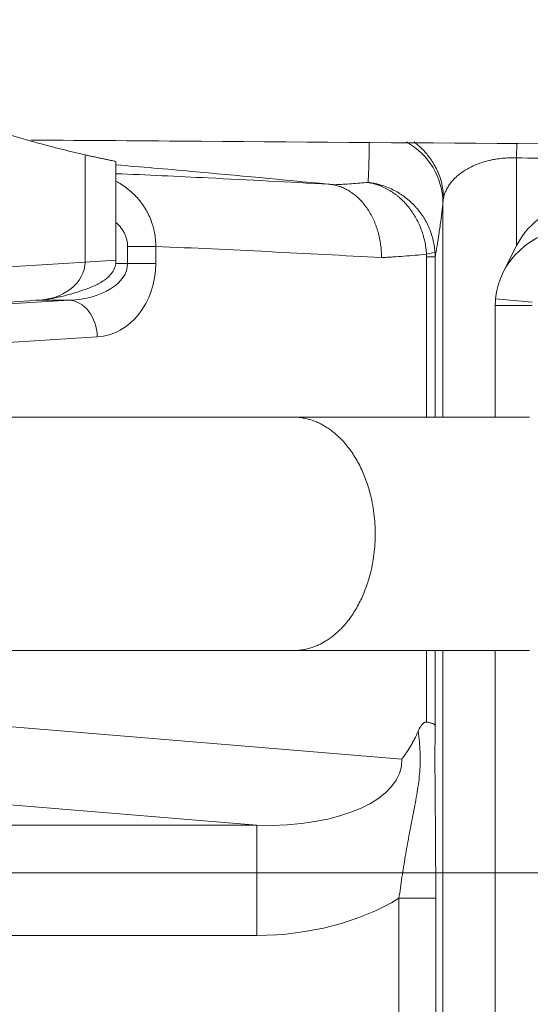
# Model space of a CAD drawing. Header units: millimetres. Extents: x -10 to 594, y 0 to 420.
# Tile 517 of 656: x 275.71 to 279.18, y 287.85 to 294.54. Entities that reach past the tile are written whole.
import ezdxf

# ---------------------------------------------------------------- set-up
doc = ezdxf.new("R2010")
doc.units = ezdxf.units.MM
doc.layers.add('1', color=7, linetype='Continuous', true_color=0xffffff)
doc.layers.add('2', color=7, linetype='Continuous', true_color=0xffffff)
doc.styles.add('Calibri', font='txt')
doc.dimstyles.get("Standard").update_dxf_attribs({"dimtxt": 0.18, "dimasz": 0.18, "dimexe": 0.18, "dimexo": 0.0625, "dimgap": 0.09, "dimtad": 0, "dimtih": 1, "dimtoh": 1, "dimdec": 4, "dimzin": 0, "dimdsep": 46, "dimtxsty": 'Standard', "dimcen": 0.09, "dimadec": 0, "dimazin": 0, "dimtfac": 1, "dimtdec": 4, "dimtofl": 0, "dimtmove": 0, "dimatfit": 3, "dimfxl": 0, "dimtolj": 1, "dimtzin": 0, "dimarcsym": 0})

# ---------------------------------------------------------------- blocks, each defined once
blk = doc.blocks.new('_U9')
at = {"layer": '1', "color": 18, "lineweight": 13}
for p, q in [((274.7421, 288.7404), (314.0154, 288.7404)), ((312.0154, 288.7404), (312.0154, 278.5611)), ((312.0154, 254.7921), (312.0154, 264.9714)), ((274.7421, 254.7921), (314.0154, 254.7921))]:
    blk.add_line(p, q, dxfattribs=at)
at = {"layer": '1', "color": 18}
for points in [[(312.0154, 288.7404), (312.9532, 285.2404), (311.0775, 285.2404)], [(312.0154, 254.7921), (311.0775, 258.2921), (312.9532, 258.2921)]]:
    blk.add_solid(points, dxfattribs=at)
at = {"layer": '1', "color": 18, "linetype": 'Continuous', "lineweight": 13, "char_height": 3.5, "attachment_point": 7, "line_spacing_factor": 1.399613, "style": 'Calibri'}
for s, insert in [('\\fCalibri|b0|i0;\\W1.0000;0.7', (308.8756, 272.2915)), ('\\fCalibri|b0|i0;\\W1.0000;CTRS', (319.0261, 272.2915)), ('\\fCalibri|b0|i0;\\W1.0000;AFT LIFT POINTS', (308.8756, 265.2467))]:
    blk.add_mtext(s, dxfattribs=dict(at, insert=insert))
blk = doc.blocks.new('_U11')
at = {"layer": '1', "color": 18, "lineweight": 13}
for p, q in [((273.2421, 290.2404), (273.2421, 340.274)), ((291.5297, 304.0841), (291.5297, 340.274)), ((273.2421, 338.274), (276.1594, 338.274)), ((291.5297, 338.274), (288.6124, 338.274))]:
    blk.add_line(p, q, dxfattribs=at)
at = {"layer": '1', "color": 18}
for points in [[(273.2421, 338.274), (276.7421, 339.2119), (276.7421, 337.3362)], [(291.5297, 338.274), (288.0297, 337.3362), (288.0297, 339.2119)]]:
    blk.add_solid(points, dxfattribs=at)
at = {"layer": '1', "color": 18, "linetype": 'Continuous', "lineweight": 13, "insert": (277.8449, 335.2769), "char_height": 3.5, "attachment_point": 7, "line_spacing_factor": 1.399613, "style": 'Calibri'}
blk.add_mtext('\\fCalibri|b0|i0;\\W1.0000;0.37', dxfattribs=at)

msp = doc.modelspace()

# ---------------------------------------------------------------- linework, layer by layer
at = {"layer": '1', "color": 155, "linetype": 'Continuous', "lineweight": 13}
for p, q in [((279.0883, 293.6986), (279.0865, 293.5999)), ((276.1539, 293.6207), (276.1539, 292.8908)), ((279.0865, 293.5999), (279.0865, 293.0016)), ((277.8443, 293.4167), (277.852, 293.4171)), ((278.5867, 291.8377), (278.5867, 293.2963)), ((276.4429, 292.9973), (276.6344, 292.9973)), ((276.4429, 292.8824), (276.4429, 292.9973)), ((276.6344, 292.9973), (276.6344, 292.8824)), ((276.1539, 292.8908), (275.5157, 292.8509)), ((276.3637, 292.9039), (276.1539, 292.8908)), ((276.3603, 292.8824), (276.4429, 292.8824)), ((276.4429, 292.8824), (276.6344, 292.8824)), ((278.5337, 292.9274), (278.4753, 292.9274)), ((278.4753, 291.8377), (278.4753, 292.9274)), ((278.5337, 292.9274), (278.5337, 291.8378)), ((275.4391, 292.5949), (276.0453, 292.6327)), ((276.0453, 292.6327), (275.8406, 292.6327)), ((278.9447, 292.6409), (279.1937, 292.6182)), ((279.1927, 292.5954), (278.9427, 292.5954)), ((276.2368, 292.3831), (275.6306, 292.3452)), ((278.4753, 289.7646), (278.4753, 290.2503)), ((278.5337, 290.2503), (278.5337, 289.7421)), ((278.5867, 253.2827), (278.5867, 290.2498)), ((275.6306, 289.735), (278.3066, 289.512)), ((277.3225, 289.0633), (275.2476, 289.2362)), ((275.3403, 289.0633), (277.3225, 289.0633)), ((277.3225, 289.0633), (277.3225, 288.3151)), ((278.2878, 254.9656), (278.2878, 288.5669)), ((278.5378, 288.5669), (278.2878, 288.5669)), ((278.5378, 288.5669), (278.5378, 254.9656)), ((277.3225, 288.3151), (265.6807, 288.3151))]:
    msp.add_line(p, q, dxfattribs=at)
at = {"layer": '1', "color": 155, "linetype": 'Continuous', "lineweight": 18}
for p, q in [((276.3637, 292.9039), (276.3637, 293.5759)), ((279.0872, 293.0033), (278.9963, 292.8211)), ((275.3398, 292.6014), (275.8431, 292.6329)), ((278.9427, 292.5954), (278.9427, 291.8377)), ((278.9429, 292.5954), (278.9427, 292.5954)), ((279.1743, 291.8378), (279.1638, 291.8378)), ((278.9427, 290.2502), (278.9427, 253.2823)), ((279.1638, 290.2503), (279.1743, 290.2503))]:
    msp.add_line(p, q, dxfattribs=at)
at = {"layer": '1', "color": 155, "linetype": 'Continuous', "lineweight": 13}
for centre, major_axis, ratio, start_param, end_param in [((278.0869, 293.2963), (-0.498, 0.0444), 0.959183, 3.234294, 4.26952), ((278.2831, 292.9447), (-0.2494, -0.0179), 0.084799, 2.440424, 3.10587), ((275.8276, 292.8824), (-0.326, -0.0204), 0.765428, 1.489379, 3.093823), ((276.0234, 292.8824), (0.4195, 0), 0.595877, 4.764749, 6.283185), ((276.2149, 292.8824), (0, -0.5), 0.8391, 0.05236, 1.570796), ((276.0453, 292.3831), (-0.0156, 0.2495), 0.765428, 4.664619, 6.201768), ((277.2494, 289.5682), (1.0567, -0.0881), 0.471526, 4.820904, 6.346846), ((277.2494, 289.5682), (-1.6285, 0.1357), 0.764948, 1.679311, 2.32431)]:
    msp.add_ellipse(centre, major_axis=major_axis, ratio=ratio, start_param=start_param, end_param=end_param, dxfattribs=at)
at = {"layer": '1', "color": 155, "linetype": 'Continuous', "lineweight": 18}
for centre, major_axis, ratio, start_param, end_param in [((279.5346, 292.7801), (0.2243, 0.4495), 0.995251, 0.460849, 1.570794), ((279.4538, 292.6182), (0.4483, 0.2572), 0.952685, 1.070643, 2.554143), ((279.4429, 292.5963), (0.2233, 0.4474), 0.999989, 1.944509, 2.035608), ((279.1743, 291.044), (0, 0.7938), 0.707107, 6.283179, 6.283191), ((279.1743, 291.044), (0, 0.7938), 0.707107, 3.141587, 3.141599)]:
    msp.add_ellipse(centre, major_axis=major_axis, ratio=ratio, start_param=start_param, end_param=end_param, dxfattribs=at)
for points, degree, knots in [([(284.8918, 314.6996), (284.3143, 314.6978), (280.7384, 314.6885), (275.6857, 314.6866), (269.1536, 314.6746), (261.3639, 314.6652), (253.0915, 314.642), (246.1409, 314.6117), (237.9303, 314.5795), (229.7195, 314.5181), (221.4076, 314.4494), (213.4743, 314.3988), (206.536, 314.2892), (201.6513, 314.1772), (197.9908, 314.0631), (195.2621, 313.9611), (192.5362, 313.8417), (189.8134, 313.7022), (187.0949, 313.54), (183.9554, 313.3169), (180.6096, 313.0311), (177.61, 312.7282), (174.9544, 312.4202), (172.6406, 312.1195), (170.6666, 311.8388), (168.9917, 311.5829), (167.3224, 311.3096), (165.66, 311.0183), (164.006, 310.7078), (162.3615, 310.378), (160.7268, 310.0281), (159.102, 309.6573), (157.4877, 309.2643), (155.8839, 308.8492), (154.2909, 308.4115), (152.8716, 307.9981), (151.614, 307.6126), (150.3621, 307.2127), (149.1175, 306.7949), (148.0877, 306.4366), (147.0058, 306.0477), (145.7785, 305.5922), (144.6577, 305.1621), (143.7468, 304.8002), (142.6362, 304.3454), (141.4304, 303.8373), (140.2293, 303.317), (138.9366, 302.739), (137.454, 302.0526), (135.9818, 301.3471), (134.3901, 300.5595), (132.5222, 299.6033), (130.802, 298.6878), (129.0623, 297.7303), (127.4732, 296.8271), (126.1482, 296.0549), (124.9458, 295.3437), (123.9094, 294.7043), (123.1824, 294.2568), (122.5998, 293.8953), (122.1647, 293.628)], 5, [0, 0, 0, 0, 0, 0, 0.017123, 0.106016, 0.1498, 0.19366, 0.230941, 0.262374, 0.312083, 0.393224, 0.437084, 0.477381, 0.497668, 0.517949, 0.53822, 0.545796, 0.558481, 0.578734, 0.598982, 0.619229, 0.639484, 0.658521, 0.668666, 0.67882, 0.688984, 0.699148, 0.70929, 0.719412, 0.729515, 0.739601, 0.749672, 0.759731, 0.769781, 0.779824, 0.789864, 0.799904, 0.80479, 0.809948, 0.820001, 0.830063, 0.833388, 0.840139, 0.850232, 0.857006, 0.860343, 0.870475, 0.880628, 0.8908, 0.900968, 0.911128, 0.921284, 0.935963, 0.956263, 0.961862, 0.973229, 0.97849, 0.983981, 1, 1, 1, 1, 1, 1]), ([(284.5775, 314.5804), (284.0629, 314.5788), (280.55, 314.5691), (275.5603, 314.5658), (269.0914, 314.5523), (261.365, 314.541), (253.093, 314.5156), (246.1426, 314.4835), (237.9324, 314.4492), (229.7221, 314.3857), (221.4104, 314.3149), (213.4798, 314.2623), (206.5459, 314.151), (201.6653, 314.0378), (198.0087, 313.9228), (195.2838, 313.8203), (192.5623, 313.7003), (189.8445, 313.5604), (187.1323, 313.3978), (184.0013, 313.1746), (180.6656, 312.8888), (177.6764, 312.5861), (175.0308, 312.2785), (172.7261, 311.9784), (170.7602, 311.6983), (169.0929, 311.4432), (167.4314, 311.1707), (165.7771, 310.8804), (164.1317, 310.5711), (162.4961, 310.2426), (160.8704, 309.8941), (159.2551, 309.525), (157.6503, 309.1339), (156.0563, 308.7209), (154.4731, 308.2854), (153.0632, 307.8743), (151.8138, 307.491), (150.5694, 307.0931), (149.3323, 306.6775), (148.3094, 306.3213), (147.2341, 305.9344), (146.0135, 305.481), (144.899, 305.053), (143.9937, 304.693), (142.8887, 304.2402), (141.6886, 303.7341), (140.4932, 303.2159), (139.2067, 302.6402), (137.7303, 301.9562), (136.264, 301.2531), (134.678, 300.4677), (132.8161, 299.514), (131.1016, 298.6009), (129.3667, 297.6455), (127.7818, 296.7441), (126.4595, 295.973), (125.26, 295.2631), (124.2258, 294.6247), (123.5002, 294.1777), (122.9184, 293.8166), (122.4836, 293.5492)], 5, [0, 0, 0, 0, 0, 0, 0.015283, 0.104343, 0.148209, 0.192151, 0.229502, 0.260994, 0.310796, 0.392089, 0.436031, 0.476403, 0.496728, 0.517047, 0.537355, 0.544946, 0.557655, 0.577946, 0.598232, 0.618517, 0.638809, 0.657882, 0.668046, 0.678219, 0.688402, 0.698585, 0.708746, 0.718887, 0.729009, 0.739114, 0.749204, 0.759282, 0.76935, 0.779412, 0.78947, 0.799529, 0.804424, 0.809593, 0.819664, 0.829745, 0.833077, 0.83984, 0.849951, 0.856739, 0.860082, 0.870232, 0.880405, 0.890596, 0.900782, 0.910962, 0.921136, 0.935843, 0.956181, 0.961791, 0.973179, 0.97845, 0.983951, 1, 1, 1, 1, 1, 1]), ([(275.7877, 293.721), (276.1729, 293.7183), (278.0905, 293.7045), (280.8229, 293.6839), (283.17, 293.6648), (283.9848, 293.658)], 3, [0, 0, 0, 0, 0.140987, 0.701794, 1, 1, 1, 1]), ([(278.3902, 293.708), (278.399, 293.7014), (278.4167, 293.6872), (278.4536, 293.6535), (278.499, 293.6015), (278.5456, 293.5251), (278.5814, 293.4341), (278.5886, 293.3678), (278.5923, 293.3332)], 3, [0, 0, 0, 0, 0.073966, 0.152712, 0.335595, 0.537678, 0.759095, 1, 1, 1, 1]), ([(276.364, 293.5527), (276.5351, 293.5386), (277.0161, 293.4968), (277.4994, 293.4507), (277.812, 293.421), (277.8147, 293.4207)], 3, [0, 0, 0, 0, 0.353511, 0.994294, 1, 1, 1, 1]), ([(277.8147, 293.4207), (277.8174, 293.4204), (277.82, 293.4202), (277.8239, 293.4197), (277.8252, 293.4196), (277.8278, 293.4193), (277.8291, 293.4191), (277.8329, 293.4186), (277.8354, 293.4183), (277.8389, 293.4177), (277.84, 293.4175), (277.8417, 293.4172), (277.8422, 293.4171), (277.8433, 293.4169), (277.8438, 293.4168), (277.8443, 293.4167)], 3, [0, 0, 0, 0, 0.25, 0.25, 0.375, 0.375, 0.5, 0.5, 0.75, 0.75, 0.875, 0.875, 0.9375, 0.9375, 1, 1, 1, 1]), ([(277.8443, 293.4167), (277.8556, 293.4145), (277.8668, 293.4115), (277.8887, 293.4045), (277.9103, 293.3962), (277.9313, 293.3854), (277.9468, 293.3764), (277.952, 293.3733), (277.9596, 293.3683), (277.9621, 293.3666), (277.9659, 293.364), (277.9672, 293.3631), (277.9697, 293.3613), (277.9809, 293.3533), (277.9918, 293.3445), (278.0105, 293.328), (278.0285, 293.3104), (278.0454, 293.2908), (278.0576, 293.2753), (278.0615, 293.27), (278.0674, 293.2619), (278.0693, 293.2591), (278.0731, 293.2536), (278.075, 293.2508), (278.0843, 293.2367), (278.0982, 293.2135), (278.1166, 293.1765), (278.1272, 293.1504), (278.1333, 293.1337), (278.1345, 293.1303), (278.1368, 293.1235), (278.138, 293.1201), (278.1413, 293.1098), (278.1434, 293.1029), (278.1493, 293.082), (278.1562, 293.054), (278.1612, 293.0253), (278.1652, 292.9963), (278.1667, 292.9816), (278.1679, 292.9631), (278.1682, 292.9594), (278.1685, 292.952), (278.1689, 292.9445), (278.1691, 292.9352), (278.1692, 292.9292), (278.1692, 292.9268), (278.1692, 292.9259), (278.1692, 292.9255), (278.1692, 292.9241), (278.1692, 292.9232), (278.1692, 292.9222)], 3, [0, 0, 0, 0, 0.0625, 0.0625, 0.125, 0.1875, 0.1875, 0.21875, 0.21875, 0.234375, 0.234375, 0.242188, 0.242188, 0.25, 0.3125, 0.3125, 0.375, 0.4375, 0.4375, 0.46875, 0.46875, 0.484375, 0.484375, 0.5, 0.5, 0.5625, 0.625, 0.6875, 0.6875, 0.703125, 0.703125, 0.71875, 0.71875, 0.75, 0.75, 0.8125, 0.875, 0.875, 0.9375, 0.9375, 0.953125, 0.953125, 0.96875, 0.984375, 0.992187, 0.994141, 0.994141, 0.996094, 0.996094, 1, 1, 1, 1]), ([(275.8166, 292.632), (275.8269, 292.6323), (275.8482, 292.6328), (275.8807, 292.6362), (275.9148, 292.6413), (275.9504, 292.6482), (275.9866, 292.6564), (276.0246, 292.6659), (276.0753, 292.6799), (276.1374, 292.6993), (276.2088, 292.726), (276.2783, 292.7603), (276.3325, 292.8066), (276.356, 292.8524), (276.3628, 292.8813), (276.3634, 292.8962), (276.3637, 292.9039)], 3, [0, 0, 0, 0, 0.043474, 0.08991, 0.139667, 0.193037, 0.250257, 0.308297, 0.3755, 0.500471, 0.625743, 0.750858, 0.874912, 0.937316, 0.967346, 1, 1, 1, 1]), ([(277.5677, 291.8378), (277.2987, 291.8378), (276.7257, 291.8378), (275.7395, 291.8378), (274.6727, 291.8378), (273.9406, 291.8378), (273.5638, 291.8378)], 3, [0, 0, 0, 0, 0.252475, 0.501451, 0.748913, 1, 1, 1, 1]), ([(273.5638, 290.2503), (273.9406, 290.2503), (274.6727, 290.2503), (275.7395, 290.2503), (276.7257, 290.2503), (277.2987, 290.2503), (277.5677, 290.2503)], 3, [0, 0, 0, 0, 0.251087, 0.498549, 0.747525, 1, 1, 1, 1]), ([(278.4181, 289.7024), (278.4198, 289.7063), (278.4215, 289.7101), (278.4252, 289.7176), (278.4271, 289.7213), (278.4301, 289.7267), (278.4311, 289.7284), (278.4332, 289.7319), (278.4343, 289.7336), (278.4375, 289.7386), (278.4398, 289.7417), (278.4444, 289.7477), (278.4469, 289.7505), (278.4501, 289.7537), (278.4507, 289.7543), (278.452, 289.7555), (278.4527, 289.7561), (278.4547, 289.7578), (278.4561, 289.7589), (278.4589, 289.7607), (278.4603, 289.7616), (278.4625, 289.7626), (278.4632, 289.763), (278.4647, 289.7636), (278.4654, 289.7638), (278.4677, 289.7645), (278.4692, 289.7647), (278.4722, 289.765), (278.4737, 289.7649), (278.4753, 289.7646)], 3, [0, 0, 0, 0, 0.125, 0.125, 0.25, 0.25, 0.3125, 0.3125, 0.375, 0.375, 0.5, 0.5, 0.625, 0.625, 0.65625, 0.65625, 0.6875, 0.6875, 0.75, 0.75, 0.8125, 0.8125, 0.84375, 0.84375, 0.875, 0.875, 0.9375, 0.9375, 1, 1, 1, 1]), ([(278.5337, 289.7421), (278.5337, 289.7422), (278.5336, 289.7422), (278.5336, 289.7423), (278.5336, 289.7423), (278.5336, 289.7424), (278.5336, 289.7424), (278.5336, 289.7426), (278.5334, 289.743), (278.5331, 289.7439), (278.5326, 289.7447), (278.5315, 289.7462), (278.5294, 289.7482), (278.5261, 289.7502), (278.5232, 289.7517), (278.5217, 289.7524), (278.52, 289.7531), (278.5188, 289.7536), (278.5182, 289.7539), (278.5151, 289.7551), (278.5095, 289.757), (278.4997, 289.7597), (278.4922, 289.7614), (278.4841, 289.763), (278.4798, 289.7638), (278.4753, 289.7646)], 3, [0, 0, 0, 0, 0.007812, 0.007812, 0.009766, 0.009766, 0.011719, 0.015625, 0.03125, 0.0625, 0.125, 0.125, 0.25, 0.375, 0.375, 0.4375, 0.46875, 0.46875, 0.5, 0.5, 0.625, 0.75, 0.875, 0.875, 1, 1, 1, 1]), ([(278.4181, 289.7024), (278.4104, 289.6848), (278.4023, 289.6675), (278.3895, 289.6423), (278.383, 289.6298), (278.3762, 289.6175), (278.3717, 289.6094), (278.3693, 289.6053), (278.3576, 289.5853), (278.3479, 289.5698), (278.3328, 289.5475), (278.3251, 289.5365), (278.3159, 289.5241), (278.3113, 289.518), (278.3089, 289.515), (278.3079, 289.5137), (278.3074, 289.5131), (278.3072, 289.5128), (278.3069, 289.5124), (278.3067, 289.5122), (278.3066, 289.512)], 3, [0, 0, 0, 0, 0.25, 0.25, 0.375, 0.4375, 0.4375, 0.5, 0.5, 0.75, 0.75, 0.875, 0.9375, 0.96875, 0.984375, 0.992188, 0.992188, 0.996094, 0.996094, 1, 1, 1, 1])]:
    msp.add_open_spline(points, degree=degree, knots=knots, dxfattribs=at)
for points in [[(276.1539, 293.6207), (275.8328, 293.6939), (275.5157, 293.7954)], [(276.3637, 293.5759), (276.2586, 293.5968), (276.1539, 293.6207)], [(279.1613, 291.8378), (278.3646, 291.8378), (277.5677, 291.8378)], [(277.5677, 290.2503), (278.3646, 290.2503), (279.1613, 290.2503)]]:
    msp.add_open_spline(points, degree=2, dxfattribs=at)
at = {"layer": '1', "color": 155, "linetype": 'Continuous', "lineweight": 13}
for points, knots in [([(278.0779, 293.4328), (278.0785, 293.4441), (278.0791, 293.4557), (278.0802, 293.4796), (278.0808, 293.4919), (278.0823, 293.5298), (278.0832, 293.5564), (278.0843, 293.5982), (278.0846, 293.6125), (278.0853, 293.6417), (278.0855, 293.6566), (278.0859, 293.6794), (278.086, 293.6871), (278.0862, 293.6969), (278.0862, 293.699), (278.0863, 293.701)], [0, 0, 0, 0, 0.150776, 0.150776, 0.301551, 0.301551, 0.603102, 0.603102, 0.753878, 0.753878, 0.904653, 0.904653, 0.980041, 0.980041, 1, 1, 1, 1]), ([(279.0865, 293.5999), (279.0703, 293.6005), (279.0543, 293.6005), (279.0225, 293.5996), (278.991, 293.5976), (278.9602, 293.5935), (278.9412, 293.5903), (278.9374, 293.5897), (278.9298, 293.5883), (278.926, 293.5875), (278.9147, 293.5852), (278.9074, 293.5836), (278.8855, 293.5784), (278.8715, 293.5745), (278.8441, 293.5659), (278.8309, 293.5611), (278.8117, 293.5535), (278.8054, 293.5509), (278.7961, 293.5467), (278.793, 293.5454), (278.7885, 293.5432), (278.7869, 293.5425), (278.7839, 293.5411), (278.7704, 293.5346), (278.7577, 293.5277), (278.7361, 293.515), (278.7259, 293.5084), (278.7065, 293.4946), (278.6973, 293.4876), (278.6843, 293.4766), (278.6801, 293.4728), (278.672, 293.4653), (278.668, 293.4615), (278.6567, 293.4499), (278.6497, 293.4421), (278.6369, 293.4262), (278.631, 293.4181), (278.6204, 293.4017), (278.6156, 293.3934), (278.6092, 293.3807), (278.6072, 293.3764), (278.6035, 293.3679), (278.6018, 293.3636), (278.597, 293.3507), (278.5944, 293.342), (278.5923, 293.3332)], [0, 0, 0, 0, 0.0625, 0.0625, 0.125, 0.1875, 0.1875, 0.203125, 0.203125, 0.21875, 0.21875, 0.25, 0.25, 0.3125, 0.3125, 0.375, 0.375, 0.40625, 0.40625, 0.421875, 0.421875, 0.429687, 0.429687, 0.4375, 0.5, 0.5, 0.5625, 0.5625, 0.625, 0.625, 0.65625, 0.65625, 0.6875, 0.6875, 0.75, 0.75, 0.8125, 0.8125, 0.875, 0.875, 0.90625, 0.90625, 0.9375, 0.9375, 1, 1, 1, 1]), ([(281.4871, 293.4807), (281.4622, 293.4829), (281.4372, 293.4852), (281.3873, 293.4895), (281.3623, 293.4916), (281.2874, 293.4979), (281.2375, 293.502), (281.0877, 293.5137), (280.9878, 293.5209), (280.688, 293.541), (280.488, 293.5524), (280.1879, 293.5667), (280.0878, 293.571), (279.8877, 293.5788), (279.7876, 293.5823), (279.4872, 293.5917), (279.2869, 293.5964), (279.0865, 293.5999)], [0, 0, 0, 0, 0.03125, 0.03125, 0.0625, 0.0625, 0.125, 0.125, 0.25, 0.25, 0.5, 0.5, 0.625, 0.625, 0.75, 0.75, 1, 1, 1, 1]), ([(276.3638, 293.4924), (276.5729, 293.4839), (276.7817, 293.4741), (277.2655, 293.4501), (277.5403, 293.4353), (277.8147, 293.4207)], [0, 0, 0, 0, 0.431, 0.431, 1, 1, 1, 1]), ([(276.368, 293.4389), (276.3729, 293.4363), (276.3778, 293.4336), (276.3959, 293.423), (276.409, 293.4146), (276.4281, 293.4011), (276.4344, 293.3965), (276.4437, 293.3892), (276.4468, 293.3868), (276.4529, 293.3818), (276.456, 293.3793), (276.471, 293.3665), (276.4939, 293.345), (276.5148, 293.3215), (276.5346, 293.297), (276.544, 293.2842), (276.555, 293.2676), (276.5571, 293.2642), (276.5603, 293.2591), (276.5614, 293.2574), (276.5635, 293.254), (276.5687, 293.2454), (276.5736, 293.2366), (276.5848, 293.2155), (276.5916, 293.201), (276.6038, 293.1714), (276.6092, 293.1562), (276.6151, 293.1368), (276.6162, 293.1329), (276.6183, 293.1251), (276.6214, 293.1133), (276.624, 293.1015), (276.6286, 293.0778), (276.6309, 293.0619), (276.6339, 293.0298), (276.6346, 293.0136), (276.6344, 292.9973)], [0, 0, 0, 0, 0.031733, 0.031733, 0.119757, 0.119757, 0.163769, 0.163769, 0.185775, 0.185775, 0.207781, 0.207781, 0.295806, 0.38383, 0.38383, 0.471854, 0.471854, 0.49386, 0.49386, 0.504863, 0.504863, 0.515866, 0.559879, 0.559879, 0.647903, 0.647903, 0.735927, 0.735927, 0.757933, 0.757933, 0.779939, 0.823951, 0.823951, 0.911976, 0.911976, 1, 1, 1, 1]), ([(277.852, 293.4171), (277.8708, 293.4182), (277.8897, 293.4192), (277.9273, 293.4216), (277.9838, 293.4252), (278.0403, 293.4296), (278.0779, 293.4328)], [0, 0, 0, 0, 0.25, 0.25, 0.5, 1, 1, 1, 1]), ([(278.0779, 293.4328), (278.0783, 293.4328), (278.0788, 293.4327), (278.0797, 293.4326), (278.081, 293.4325), (278.0842, 293.4321), (278.0906, 293.4313), (278.0961, 293.4305), (278.107, 293.4288), (278.1143, 293.4275), (278.1251, 293.4253), (278.1287, 293.4245), (278.1359, 293.4229), (278.1395, 293.4221), (278.1502, 293.4194), (278.1573, 293.4175), (278.1784, 293.4113), (278.2061, 293.4019), (278.2329, 293.3901), (278.2593, 293.3771), (278.2723, 293.37), (278.2882, 293.3604), (278.2914, 293.3585), (278.2976, 293.3545), (278.3008, 293.3525), (278.31, 293.3463), (278.3161, 293.3421), (278.334, 293.3291), (278.3571, 293.3107), (278.3786, 293.2904), (278.3941, 293.2744), (278.3992, 293.269), (278.4066, 293.2606), (278.4091, 293.2578), (278.4139, 293.2521), (278.4163, 293.2493), (278.4281, 293.2348), (278.4458, 293.211), (278.4614, 293.1859), (278.4759, 293.16), (278.4826, 293.1468), (278.4903, 293.1298), (278.4918, 293.1264), (278.4947, 293.1195), (278.4962, 293.1161), (278.5003, 293.1057), (278.5029, 293.0987), (278.5103, 293.0777), (278.5188, 293.0494), (278.5248, 293.0205), (278.5296, 292.9914), (278.5313, 292.9767), (278.5324, 292.9618)], [0, 0, 0, 0, 0.001953, 0.001953, 0.003906, 0.007813, 0.015625, 0.03125, 0.03125, 0.0625, 0.0625, 0.078125, 0.078125, 0.09375, 0.09375, 0.125, 0.125, 0.1875, 0.25, 0.25, 0.3125, 0.3125, 0.328125, 0.328125, 0.34375, 0.34375, 0.375, 0.375, 0.4375, 0.5, 0.5, 0.53125, 0.53125, 0.546875, 0.546875, 0.5625, 0.5625, 0.625, 0.6875, 0.6875, 0.75, 0.75, 0.765625, 0.765625, 0.78125, 0.78125, 0.8125, 0.8125, 0.875, 0.9375, 0.9375, 1, 1, 1, 1]), ([(278.0779, 293.4328), (278.0783, 293.4328), (278.0787, 293.4327), (278.0795, 293.4326), (278.0807, 293.4324), (278.0835, 293.4319), (278.0891, 293.4308), (278.0939, 293.4298), (278.1035, 293.4277), (278.1099, 293.4262), (278.1194, 293.4236), (278.1226, 293.4227), (278.129, 293.4209), (278.1321, 293.4199), (278.1415, 293.4169), (278.1478, 293.4147), (278.1663, 293.4078), (278.1906, 293.3973), (278.2141, 293.3846), (278.2373, 293.3706), (278.2487, 293.3631), (278.2626, 293.3529), (278.2654, 293.3508), (278.2709, 293.3466), (278.2736, 293.3445), (278.2817, 293.338), (278.2871, 293.3335), (278.3027, 293.3199), (278.3229, 293.3006), (278.3417, 293.2795), (278.3552, 293.263), (278.3597, 293.2573), (278.3662, 293.2487), (278.3683, 293.2458), (278.3725, 293.2399), (278.3746, 293.237), (278.3849, 293.2221), (278.4003, 293.1976), (278.4139, 293.1718), (278.4265, 293.1454), (278.4323, 293.1319), (278.4389, 293.1146), (278.4402, 293.1112), (278.4427, 293.1042), (278.4439, 293.1006), (278.4475, 293.0901), (278.4498, 293.083), (278.4561, 293.0617), (278.4634, 293.033), (278.4685, 293.0039), (278.4724, 292.9745), (278.4738, 292.9597), (278.4747, 292.9447)], [0, 0, 0, 0, 0.001953, 0.001953, 0.003906, 0.007813, 0.015625, 0.03125, 0.03125, 0.0625, 0.0625, 0.078125, 0.078125, 0.09375, 0.09375, 0.125, 0.125, 0.1875, 0.25, 0.25, 0.3125, 0.3125, 0.328125, 0.328125, 0.34375, 0.34375, 0.375, 0.375, 0.4375, 0.5, 0.5, 0.53125, 0.53125, 0.546875, 0.546875, 0.5625, 0.5625, 0.625, 0.6875, 0.6875, 0.75, 0.75, 0.765625, 0.765625, 0.78125, 0.78125, 0.8125, 0.8125, 0.875, 0.9375, 0.9375, 1, 1, 1, 1]), ([(278.5867, 293.2963), (278.5866, 293.2948), (278.5864, 293.2933), (278.5862, 293.2903), (278.586, 293.2888), (278.5856, 293.2842), (278.5854, 293.2813), (278.5846, 293.2726), (278.584, 293.267), (278.5829, 293.2564), (278.5824, 293.2514), (278.5816, 293.2442), (278.5813, 293.2419), (278.5807, 293.2373), (278.5805, 293.2351), (278.58, 293.2319), (278.5799, 293.2308), (278.5796, 293.2287), (278.5792, 293.2255), (278.5788, 293.2223), (278.578, 293.2159), (278.5774, 293.2117), (278.5758, 293.199), (278.5747, 293.1907), (278.5714, 293.166), (278.5692, 293.1499), (278.5647, 293.1185), (278.5625, 293.1031), (278.5559, 293.0582), (278.5515, 293.0298), (278.5448, 292.9896), (278.5426, 292.9766), (278.5381, 292.9514), (278.5359, 292.9392), (278.5337, 292.9274)], [0, 0, 0, 0, 0.007813, 0.007813, 0.015625, 0.015625, 0.03125, 0.03125, 0.0625, 0.0625, 0.09375, 0.09375, 0.109375, 0.109375, 0.125, 0.125, 0.132813, 0.132813, 0.140625, 0.15625, 0.15625, 0.1875, 0.1875, 0.25, 0.25, 0.375, 0.375, 0.5, 0.5, 0.75, 0.75, 0.875, 0.875, 1, 1, 1, 1]), ([(276.4429, 292.9973), (276.4429, 293.0063), (276.4423, 293.0153), (276.4398, 293.033), (276.438, 293.0417), (276.4343, 293.0546), (276.433, 293.0589), (276.4307, 293.0653), (276.4299, 293.0674), (276.4283, 293.0716), (276.4274, 293.0737), (276.423, 293.0841), (276.419, 293.0921), (276.41, 293.1076), (276.4051, 293.1151), (276.3984, 293.1241), (276.397, 293.1259), (276.3942, 293.1295), (276.3928, 293.1312), (276.3885, 293.1365), (276.3856, 293.1399), (276.3774, 293.1488), (276.3719, 293.1543), (276.3663, 293.1595)], [0, 0, 0, 0, 0.145804, 0.145804, 0.291609, 0.291609, 0.364511, 0.364511, 0.400962, 0.400962, 0.437413, 0.437413, 0.583218, 0.583218, 0.729022, 0.729022, 0.765474, 0.765474, 0.801925, 0.801925, 0.874827, 0.874827, 1, 1, 1, 1]), ([(278.1692, 292.9222), (277.9134, 292.9359), (277.6577, 292.9496), (277.1461, 292.9753), (276.8903, 292.9872), (276.6344, 292.9973)], [0, 0, 0, 0, 0.5, 0.5, 1, 1, 1, 1]), ([(278.4747, 292.9447), (278.4238, 292.9399), (278.3729, 292.9356), (278.2965, 292.93), (278.2583, 292.9274), (278.2202, 292.9251), (278.1947, 292.9236), (278.182, 292.9229), (278.1692, 292.9222)], [0, 0, 0, 0, 0.5, 0.5, 0.75, 0.875, 0.875, 1, 1, 1, 1]), ([(278.5337, 289.7421), (278.5336, 289.73), (278.5335, 289.718), (278.5334, 289.6998), (278.5333, 289.6937), (278.5332, 289.6815), (278.5332, 289.6755), (278.5331, 289.6572), (278.533, 289.645), (278.5328, 289.6205), (278.5328, 289.6082), (278.5327, 289.5837), (278.5326, 289.5713), (278.5326, 289.5466), (278.5326, 289.5342), (278.5326, 289.5094), (278.5326, 289.4969), (278.5326, 289.4719), (278.5326, 289.4593), (278.5327, 289.4435), (278.5327, 289.4404), (278.5327, 289.4341), (278.5328, 289.4247), (278.5328, 289.4154), (278.5329, 289.3967), (278.533, 289.3844), (278.5331, 289.36), (278.5332, 289.3478), (278.5334, 289.3236), (278.5335, 289.3115), (278.5337, 289.2875), (278.5338, 289.2755), (278.534, 289.2515), (278.5341, 289.2396), (278.5343, 289.2157), (278.5344, 289.2037), (278.5346, 289.1798), (278.5347, 289.1679), (278.5351, 289.132), (278.5353, 289.108), (278.5356, 289.0719), (278.5356, 289.0599), (278.5358, 289.0357), (278.5359, 289.0237), (278.5362, 288.9874), (278.5364, 288.9631), (278.5367, 288.9145), (278.5368, 288.89), (278.5372, 288.8165), (278.5374, 288.7672), (278.5377, 288.6677), (278.5378, 288.6175), (278.5378, 288.5669)], [0, 0, 0, 0, 0.03125, 0.03125, 0.046875, 0.046875, 0.0625, 0.0625, 0.09375, 0.09375, 0.125, 0.125, 0.15625, 0.15625, 0.1875, 0.1875, 0.21875, 0.21875, 0.25, 0.25, 0.257813, 0.257813, 0.265625, 0.28125, 0.28125, 0.3125, 0.3125, 0.34375, 0.34375, 0.375, 0.375, 0.40625, 0.40625, 0.4375, 0.4375, 0.46875, 0.46875, 0.5, 0.5, 0.5625, 0.5625, 0.59375, 0.59375, 0.625, 0.625, 0.6875, 0.6875, 0.75, 0.75, 0.875, 0.875, 1, 1, 1, 1]), ([(278.2878, 288.5669), (278.2944, 288.6152), (278.3012, 288.663), (278.312, 288.7342), (278.3156, 288.7579), (278.3232, 288.805), (278.327, 288.8284), (278.335, 288.8752), (278.339, 288.8986), (278.3473, 288.9451), (278.3516, 288.9683), (278.3603, 289.0146), (278.3647, 289.0378), (278.3736, 289.084), (278.3781, 289.1071), (278.3871, 289.1534), (278.3916, 289.1766), (278.4003, 289.2231), (278.4046, 289.2464), (278.4126, 289.2934), (278.4164, 289.317), (278.423, 289.3647), (278.4258, 289.3887), (278.4284, 289.4191), (278.4289, 289.4252), (278.4298, 289.4373), (278.4302, 289.4434), (278.4312, 289.4616), (278.4322, 289.4858), (278.4323, 289.51), (278.4321, 289.5342), (278.4318, 289.5462), (278.4303, 289.5824), (278.4286, 289.6065), (278.4241, 289.6545), (278.4213, 289.6784), (278.4181, 289.7024)], [0, 0, 0, 0, 0.125, 0.125, 0.1875, 0.1875, 0.25, 0.25, 0.3125, 0.3125, 0.375, 0.375, 0.4375, 0.4375, 0.5, 0.5, 0.5625, 0.5625, 0.625, 0.625, 0.6875, 0.6875, 0.75, 0.75, 0.765625, 0.765625, 0.78125, 0.78125, 0.8125, 0.84375, 0.84375, 0.875, 0.875, 0.9375, 0.9375, 1, 1, 1, 1])]:
    msp.add_open_spline(points, degree=3, knots=knots, dxfattribs=at)
for points in [[(278.5923, 293.3334), (278.5891, 293.321), (278.5873, 293.3087), (278.5867, 293.2963)], [(278.4753, 292.9274), (278.4753, 292.9332), (278.4751, 292.939), (278.4747, 292.9447)], [(278.5324, 292.9618), (278.5332, 292.9504), (278.5337, 292.9389), (278.5337, 292.9274)]]:
    msp.add_open_spline(points, degree=3, dxfattribs=at)
msp.add_rational_spline([(277.5677, 291.8378), (277.7653, 291.8378), (278.0277, 291.6974), (278.1265, 291.3246), (278.1265, 290.7634), (278.0277, 290.3906), (277.7653, 290.2503), (277.5677, 290.2503)], [1.01661171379, 1.01661171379, 0.958470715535, 1.01661171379, 1.01661171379, 0.958470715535, 1.01661171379, 1.01661171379], degree=4, knots=[0, 0, 0, 0, 0, 0.5, 0.5, 0.5, 1, 1, 1, 1, 1], dxfattribs=at)
at = {"layer": '2', "color": 155, "linetype": 'Continuous', "lineweight": 13}
for p, q in [((276.1539, 293.6207), (276.1539, 292.8908)), ((276.1539, 292.8908), (275.5157, 292.8509)), ((276.3637, 292.9039), (276.1539, 292.8908))]:
    msp.add_line(p, q, dxfattribs=at)
at = {"layer": '2', "color": 155, "linetype": 'Continuous', "lineweight": 18}
for p, q in [((276.3637, 292.9039), (276.3637, 293.5759)), ((275.3398, 292.6014), (275.8431, 292.6329))]:
    msp.add_line(p, q, dxfattribs=at)
at = {"layer": '2', "color": 155, "linetype": 'Continuous', "lineweight": 13}
msp.add_ellipse((275.8276, 292.8824), major_axis=(-0.326, -0.0204), ratio=0.765428, start_param=1.489379, end_param=3.093823, dxfattribs=at)
at = {"layer": '2', "color": 155, "linetype": 'Continuous', "lineweight": 18}
for points in [[(276.1539, 293.6207), (275.8328, 293.6939), (275.5157, 293.7954)], [(276.3637, 293.5759), (276.2586, 293.5968), (276.1539, 293.6207)]]:
    msp.add_open_spline(points, degree=2, dxfattribs=at)
msp.add_open_spline([(275.8166, 292.632), (275.8269, 292.6323), (275.8482, 292.6328), (275.8807, 292.6362), (275.9148, 292.6413), (275.9504, 292.6482), (275.9866, 292.6564), (276.0246, 292.6659), (276.0753, 292.6799), (276.1374, 292.6993), (276.2088, 292.726), (276.2783, 292.7603), (276.3325, 292.8066), (276.356, 292.8524), (276.3628, 292.8813), (276.3634, 292.8962), (276.3637, 292.9039)], degree=3, knots=[0, 0, 0, 0, 0.043474, 0.08991, 0.139667, 0.193037, 0.250257, 0.308297, 0.3755, 0.500471, 0.625743, 0.750858, 0.874912, 0.937316, 0.967346, 1, 1, 1, 1], dxfattribs=at)

# ---------------------------------------------------------------- dimensions: what is measured, and where the dimension line sits
at = {"layer": '1', "color": 18, "linetype": 'Continuous', "lineweight": 13}
dim = msp.add_linear_dim(base=(273.2421, 338.274), p1=(291.5297, 304.0841), p2=(273.2421, 288.7404), dimstyle='Standard', override={"dimtxt": 3.5, "dimasz": 3.5, "dimexe": 2, "dimexo": 0, "dimgap": 1.5, "dimtih": 0, "dimtoh": 0, "dimdec": 2, "dimlfac": 0.02, "dimdsep": 46, "dimlunit": 2, "dimtxsty": 'Calibri', "dimsah": 1, "dimse1": 0, "dimse2": 0, "dimsd1": 0, "dimsd2": 0, "dimclrd": 18, "dimclre": 18, "dimclrt": 18, "dimtol": 0, "dimtm": -0.1, "dimtfac": 1, "dimtdec": 2, "dimtofl": 1, "dimtmove": 0, "dimlwd": 13, "dimlwe": 13}, dxfattribs=at)
dim.commit()
dim.dimension.update_dxf_attribs({"geometry": '_U11', "text_midpoint": (282.3859, 338.274), "dimtype": 160})
dim = msp.add_linear_dim(base=(312.0154, 288.7404), p1=(273.2421, 254.7921), p2=(273.2421, 288.7404), angle=90, text=' <> \\fCalibri|b0|i0;\\C18;{\\H1.00x;\\fCalibri|b0|i0;CTRS\\fCalibri|b0|i0;}\\C18;\\P\\fCalibri|b0|i0;\\C18;{\\H1.00x;\\fCalibri|b0|i0;AFT LIFT POINTS\\fCalibri|b0|i0;}\\C18;', dimstyle='Standard', override={"dimtxt": 3.5, "dimasz": 3.5, "dimexe": 2, "dimexo": 0, "dimgap": 1.5, "dimtih": 1, "dimtoh": 1, "dimdec": 1, "dimlfac": 0.02, "dimdsep": 46, "dimlunit": 2, "dimtxsty": 'Calibri', "dimsah": 1, "dimse1": 0, "dimse2": 0, "dimsd1": 0, "dimsd2": 0, "dimclrd": 18, "dimclre": 18, "dimclrt": 18, "dimtol": 0, "dimtm": -0.1, "dimtfac": 1, "dimtdec": 2, "dimtofl": 1, "dimtmove": 0, "dimlwd": 13, "dimlwe": 13}, dxfattribs=at)
dim.commit()
dim.dimension.update_dxf_attribs({"geometry": '_U9', "text_midpoint": (312.0154, 271.7662), "dimtype": 160})

doc.saveas('drawing.dxf')
